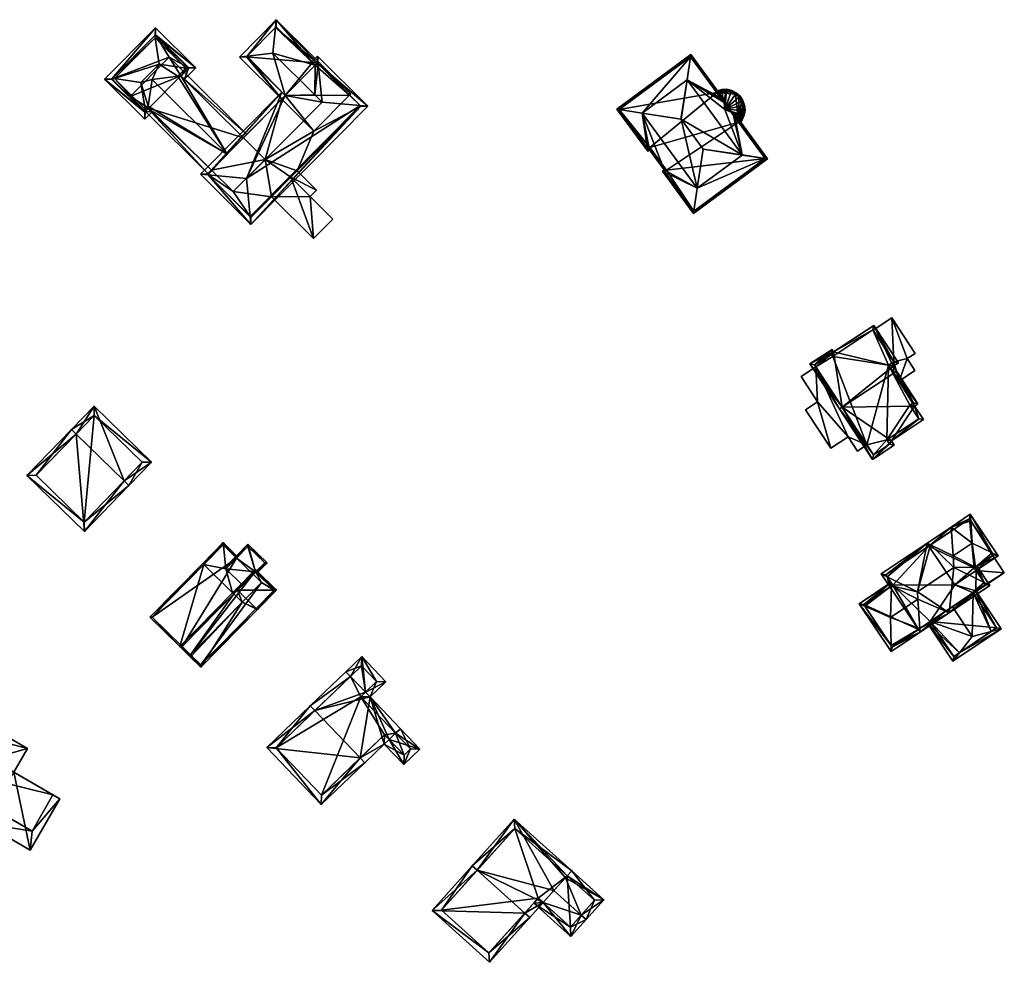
# Model space of a CAD drawing. Header units: inches. Extents: x 2685601 to 2690022, y 1235992 to 1239010.
# Tile 380 of 390: x 2688915 to 2689065, y 1238844 to 1238987. Entities that reach past the tile are written whole.
import ezdxf

# ---------------------------------------------------------------- set-up
doc = ezdxf.new("R2010")
doc.units = ezdxf.units.IN
doc.header["$MEASUREMENT"] = 0
doc.layers.add('Gebaeude Einzelhaus', color=10, linetype='Continuous')
doc.layers.add('Offenes Gebaeude', color=10, linetype='Continuous')

msp = doc.modelspace()

# ---------------------------------------------------------------- meshes
at = {"layer": 'Gebaeude Einzelhaus'}
mesh = msp.add_polyface(dxfattribs=at)
corners = [(2688965.673, 1238975.793, 584.809), (2688960.603, 1238980.43, 584.996), (2688965.319, 1238975.754, 584.996), (2688954.368, 1238986.999, 584.809), (2688954.25, 1238985.813, 585.436), (2688960.253, 1238980.11, 585.317), (2688960.269, 1238980.094, 585.317), (2688953.861, 1238981.924, 587.495), (2688960.203, 1238975.638, 587.495), (2688965.478, 1238975.597, 584.809), (2688948.77, 1238981.351, 584.809), (2688949.959, 1238981.485, 585.436), (2688955.708, 1238975.532, 585.314), (2688955.198, 1238974.98, 584.809), (2688955.726, 1238975.513, 585.314), (2688959.841, 1238980.525, 585.314), (2688954.373, 1238985.938, 585.318), (2688949.831, 1238981.356, 585.314), (2688968.26, 1238973.896, 584.809), (2688960.598, 1238981.491, 584.809), (2688960.721, 1238980.313, 585.451), (2688967.087, 1238974.002, 585.451), (2688961.328, 1238974.525, 588.602), (2688950.534, 1238956.013, 584.809), (2688950.417, 1238957.185, 585.451), (2688949.844, 1238962.94, 588.602), (2688959.74, 1238980.625, 584.809), (2688955.194, 1238976.04, 584.809), (2688944.052, 1238963.495, 585.452), (2688942.871, 1238963.608, 584.809), (2688960.603, 1238980.43, 585.334), (2688960.269, 1238980.094, 585.333), (2688943.933, 1238963.613, 585.334), (2688955.726, 1238975.513, 585.333), (2688950.529, 1238957.074, 585.339), (2688967.199, 1238973.891, 585.339), (2688965.478, 1238975.597, 576.333), (2688960.603, 1238980.43, 576.333), (2688960.269, 1238980.094, 576.333), (2688959.841, 1238980.525, 576.333), (2688954.373, 1238985.938, 576.333), (2688949.831, 1238981.356, 576.333), (2688955.726, 1238975.513, 576.333), (2688955.198, 1238974.98, 576.333), (2688960.076, 1238970.145, 576.333), (2688946.941, 1238966.648, 584.493), (2688944.546, 1238964.232, 582.681), (2688943.933, 1238963.613, 576.333), (2688949.38, 1238969.109, 582.545), (2688949.38, 1238969.109, 576.333), (2688944.546, 1238964.232, 576.333), (2688950.529, 1238957.074, 576.333), (2688956.56, 1238963.158, 582.575), (2688957.508, 1238964.114, 581.69), (2688967.199, 1238973.891, 576.333), (2688953.62, 1238960.192, 582.575), (2688953.62, 1238960.192, 576.333), (2688956.56, 1238963.158, 581.69), (2688957.508, 1238964.114, 576.333), (2688952.675, 1238965.843, 576.333), (2688956.56, 1238963.158, 576.333), (2688947.841, 1238960.966, 576.333)]
mesh.append_faces([[corners[k] for k in face] for face in [(23, 35, 18), (18, 35, 21), (24, 34, 23), (23, 34, 35), (29, 28, 23), (23, 28, 24), (29, 32, 28), (32, 12, 33), (29, 27, 32), (32, 27, 12), (26, 30, 5), (5, 30, 31), (26, 19, 30), (30, 19, 20), (18, 20, 19), (18, 21, 20), (28, 24, 25), (29, 23, 28), (28, 23, 24), (26, 20, 19), (25, 27, 28), (28, 27, 29), (22, 12, 25), (25, 12, 27), (20, 8, 22), (22, 8, 12), (26, 5, 20), (20, 5, 8), (24, 21, 25), (25, 21, 22), (24, 23, 21), (21, 23, 18), (18, 20, 21), (21, 20, 22), (18, 19, 20), (17, 10, 11), (14, 13, 12), (12, 13, 17), (17, 13, 10), (3, 11, 10), (3, 4, 11), (9, 2, 0), (3, 16, 4), (3, 15, 16), (3, 1, 15), (15, 1, 5), (5, 1, 6), (3, 0, 1), (1, 0, 2), (11, 12, 7), (7, 12, 8), (10, 13, 11), (11, 13, 12), (12, 13, 14), (3, 11, 4), (4, 11, 7), (3, 10, 11), (9, 0, 2), (5, 7, 8), (5, 4, 7), (6, 1, 5), (5, 1, 4), (4, 1, 3), (3, 1, 0), (0, 1, 2)]], dxfattribs={"color": 13})
mesh.append_faces([[corners[k] for k in face] for face in [(61, 47, 50), (61, 51, 47), (61, 56, 51), (58, 44, 54), (54, 44, 36), (61, 59, 56), (56, 59, 60), (60, 59, 58), (58, 59, 44), (44, 59, 43), (43, 59, 49), (31, 6, 5), (30, 6, 31), (30, 1, 6), (20, 1, 30), (21, 2, 20), (20, 2, 1), (35, 9, 21), (21, 9, 2), (35, 54, 9), (9, 54, 36), (54, 53, 58), (53, 52, 57), (55, 51, 56), (52, 34, 55), (55, 34, 51), (54, 35, 53), (53, 35, 52), (52, 35, 34), (28, 51, 24), (24, 51, 34), (28, 47, 51), (28, 32, 47), (47, 46, 50), (48, 43, 49), (45, 13, 48), (48, 13, 43), (45, 33, 13), (13, 33, 14), (47, 32, 46), (46, 32, 45), (45, 32, 33), (12, 14, 33), (42, 44, 43), (42, 36, 44), (42, 38, 36), (36, 38, 37), (42, 39, 38), (42, 41, 39), (39, 41, 40), (14, 42, 13), (13, 42, 43), (12, 42, 14), (17, 41, 12), (12, 41, 42), (11, 41, 17), (4, 40, 11), (11, 40, 41), (4, 16, 40), (15, 40, 16), (15, 39, 40), (5, 38, 15), (15, 38, 39), (5, 6, 38), (1, 38, 6), (1, 37, 38), (9, 1, 2), (9, 37, 1), (9, 36, 37)]], dxfattribs={"color": 41})
mesh = msp.add_polyface(dxfattribs=at)
corners = [(2688934.946, 1238973.495, 582.585), (2688944.018, 1238963.699, 582.281), (2688944.546, 1238964.232, 582.681), (2688934.544, 1238973.09, 582.281), (2688946.941, 1238966.648, 584.493), (2688934.975, 1238973.915, 582.755), (2688935.549, 1238977.939, 584.493), (2688939.952, 1238978.454, 582.545), (2688940.435, 1238979.033, 582.123), (2688939.906, 1238978.5, 582.545), (2688949.908, 1238969.642, 582.123), (2688939.448, 1238978.429, 582.755), (2688949.38, 1238969.109, 582.545), (2688935.073, 1238973.623, 582.681), (2688934.511, 1238973.057, 582.585), (2688928.348, 1238978.004, 582.123), (2688934.463, 1238971.943, 582.123), (2688929.461, 1238978.062, 582.585), (2688929.871, 1238978.083, 582.755), (2688934.529, 1238973.465, 582.755), (2688936.069, 1238985.793, 582.123), (2688936.004, 1238984.269, 582.755), (2688936.022, 1238984.68, 582.585), (2688940.661, 1238979.653, 582.755), (2688941.071, 1238979.674, 582.585), (2688940.44, 1238977.972, 582.123), (2688942.184, 1238979.731, 582.123), (2688935.605, 1238973.095, 582.123), (2688935.073, 1238973.623, 582.585), (2688936.638, 1238980.288, 585.124), (2688933.858, 1238977.483, 585.124), (2688929.409, 1238978.009, 582.543), (2688934.458, 1238973.003, 582.543), (2688939.906, 1238978.5, 582.585), (2688941.123, 1238979.726, 582.544), (2688936.074, 1238984.733, 582.543), (2688935.073, 1238973.623, 576.333), (2688934.544, 1238973.09, 576.333), (2688944.546, 1238964.232, 576.333), (2688939.906, 1238978.5, 576.333), (2688949.38, 1238969.109, 576.333), (2688940.435, 1238979.033, 576.333), (2688952.675, 1238965.843, 576.333), (2688947.841, 1238960.966, 576.333), (2688932.238, 1238975.376, 576.333), (2688938.128, 1238981.319, 576.333), (2688941.123, 1238979.726, 576.333), (2688936.074, 1238984.733, 576.333), (2688929.409, 1238978.009, 576.333), (2688934.458, 1238973.003, 576.333)]
mesh.append_faces([[corners[k] for k in face] for face in [(26, 35, 20), (20, 35, 22), (24, 34, 26), (26, 34, 35), (24, 7, 33), (26, 25, 24), (24, 25, 7), (28, 27, 0), (0, 27, 14), (14, 27, 16), (15, 32, 16), (16, 32, 14), (17, 31, 15), (15, 31, 32), (20, 17, 15), (20, 22, 17), (21, 29, 23), (30, 18, 19), (6, 30, 5), (5, 30, 19), (23, 29, 11), (11, 29, 6), (6, 29, 30), (30, 29, 18), (18, 29, 21), (24, 22, 23), (23, 22, 21), (24, 26, 22), (22, 26, 20), (14, 0, 19), (19, 0, 5), (16, 27, 14), (14, 27, 0), (0, 27, 28), (24, 25, 26), (24, 7, 25), (24, 23, 7), (7, 23, 11), (20, 17, 22), (22, 17, 21), (21, 17, 18), (20, 15, 17), (17, 14, 18), (18, 14, 19), (17, 15, 14), (14, 15, 16), (7, 10, 12), (7, 8, 10), (7, 9, 8), (1, 0, 2), (2, 0, 13), (1, 3, 0), (4, 11, 6), (10, 7, 12), (12, 7, 4), (4, 7, 11), (10, 8, 7), (7, 8, 9), (0, 4, 5), (5, 4, 6), (0, 2, 4), (3, 1, 0), (0, 1, 2)]], dxfattribs={"color": 13})
mesh.append_faces([[corners[k] for k in face] for face in [(48, 44, 49), (49, 44, 37), (41, 45, 46), (46, 45, 47), (47, 45, 48), (48, 45, 44), (32, 3, 14), (14, 3, 0), (32, 49, 3), (3, 49, 37), (32, 31, 49), (49, 31, 48), (17, 48, 31), (22, 47, 17), (17, 47, 48), (22, 35, 47), (35, 46, 47), (35, 34, 46), (33, 8, 24), (24, 8, 34), (34, 8, 46), (46, 8, 41), (33, 9, 8), (7, 9, 33), (39, 45, 41), (39, 44, 45), (40, 36, 39), (39, 36, 44), (44, 36, 37), (40, 38, 36), (40, 42, 38), (38, 42, 43), (9, 39, 8), (8, 39, 41), (40, 7, 12), (40, 39, 7), (7, 39, 9), (28, 2, 13), (28, 38, 2), (28, 36, 38), (0, 28, 13), (0, 3, 28), (28, 3, 36), (36, 3, 37)]], dxfattribs={"color": 41})
mesh = msp.add_polyface(dxfattribs=at)
corners = [(2689015.709, 1238971.996, 593.004), (2689015.665, 1238971.964, 593.004), (2689015.703, 1238971.958, 593.016), (2689017.126, 1238981.368, 589.97), (2689005.944, 1238973.45, 589.857), (2689006.294, 1238973.396, 589.97), (2689017.18, 1238981.718, 589.857), (2689009.789, 1238972.862, 591.102), (2689016.598, 1238977.873, 591.102), (2689015.708, 1238971.95, 593.016), (2689019.039, 1238967.424, 593.016), (2689015.709, 1238971.955, 593.015), (2689016.6, 1238977.874, 591.101), (2689022.308, 1238973.41, 590.217), (2689024.955, 1238966.52, 591.101), (2689022.223, 1238974.443, 589.97), (2689022.207, 1238974.648, 589.921), (2689022.186, 1238974.916, 589.857), (2689023.707, 1238972.848, 589.857), (2689028.446, 1238965.986, 589.97), (2689023.507, 1238972.928, 589.908), (2689028.796, 1238965.933, 589.857), (2689013.129, 1238964.271, 590.014), (2689018.142, 1238961.504, 591.1), (2689009.786, 1238972.86, 591.1), (2689012.85, 1238964.065, 589.857), (2689017.613, 1238958.015, 589.97), (2689010.635, 1238967.074, 589.857), (2689010.915, 1238967.28, 590.014), (2689017.56, 1238957.664, 589.857), (2689024.959, 1238966.515, 591.098), (2689018.145, 1238961.5, 591.098), (2689018.145, 1238961.5, 591.594), (2689024.959, 1238966.515, 591.594), (2689018.142, 1238961.504, 591.594), (2689024.955, 1238966.52, 591.594), (2689016.6, 1238977.874, 591.595), (2689016.598, 1238977.873, 591.595), (2689009.789, 1238972.862, 591.595), (2689009.786, 1238972.86, 591.595), (2689023.267, 1238973.023, 589.97), (2689010.689, 1238967.424, 589.97), (2689010.969, 1238967.63, 590.128), (2689013.478, 1238964.219, 590.127), (2689013.199, 1238964.013, 589.97), (2689006.294, 1238973.396, 578.374), (2689017.126, 1238981.368, 578.374), (2689010.689, 1238967.424, 578.374), (2689010.969, 1238967.63, 578.374), (2689013.478, 1238964.219, 578.374), (2689013.199, 1238964.013, 578.374), (2689017.614, 1238958.014, 578.374), (2689028.446, 1238965.986, 578.374), (2689024.379, 1238971.512, 589.548), (2689023.517, 1238972.683, 589.883), (2689024.379, 1238971.512, 578.374), (2689022.134, 1238974.563, 589.941), (2689021.389, 1238975.575, 589.66), (2689021.109, 1238975.956, 589.548), (2689021.109, 1238975.956, 578.374)]
mesh.append_faces([[corners[k] for k in face] for face in [(29, 19, 21), (29, 26, 19), (26, 29, 25), (5, 27, 4), (22, 44, 25), (25, 44, 26), (28, 43, 22), (22, 43, 44), (28, 42, 43), (5, 41, 27), (27, 41, 28), (28, 41, 42), (3, 16, 15), (6, 17, 3), (3, 17, 16), (21, 19, 18), (18, 19, 20), (20, 19, 40), (5, 4, 3), (3, 4, 6), (39, 34, 9), (9, 34, 10), (38, 39, 9), (37, 0, 11), (9, 1, 38), (38, 1, 37), (37, 1, 0), (36, 37, 11), (11, 35, 36), (9, 10, 11), (11, 10, 35), (33, 35, 10), (34, 32, 10), (32, 33, 10), (26, 31, 23), (29, 19, 26), (26, 19, 31), (31, 19, 30), (30, 19, 14), (29, 21, 19), (26, 25, 29), (27, 5, 4), (22, 24, 28), (28, 24, 27), (27, 24, 5), (5, 24, 7), (26, 23, 25), (25, 23, 22), (22, 23, 24), (9, 2, 1), (3, 17, 6), (18, 19, 21), (13, 14, 20), (20, 14, 18), (18, 14, 19), (3, 12, 17), (17, 12, 16), (16, 12, 15), (15, 12, 13), (13, 12, 14), (3, 8, 12), (9, 11, 2), (2, 11, 0), (9, 10, 11), (3, 7, 8), (3, 5, 7), (6, 4, 3), (3, 4, 5), (0, 1, 2)]], dxfattribs={"color": 13})
mesh.append_faces([[corners[k] for k in face] for face in [(49, 51, 50), (49, 52, 51), (49, 55, 52), (59, 45, 46), (49, 48, 55), (55, 48, 59), (59, 48, 45), (45, 48, 47), (3, 58, 46), (46, 58, 59), (3, 57, 58), (3, 56, 57), (3, 15, 56), (53, 52, 55), (40, 19, 54), (54, 19, 53), (53, 19, 52), (19, 51, 52), (19, 26, 51), (26, 50, 51), (26, 44, 50), (44, 49, 50), (44, 43, 49), (43, 48, 49), (43, 42, 48), (42, 41, 48), (48, 41, 47), (41, 5, 47), (47, 5, 45), (5, 3, 45), (45, 3, 46), (23, 32, 34), (23, 31, 32), (34, 39, 23), (23, 39, 24), (7, 39, 38), (7, 24, 39), (38, 37, 7), (7, 37, 8), (12, 8, 36), (36, 8, 37), (14, 12, 35), (35, 12, 36), (35, 33, 14), (14, 33, 30), (31, 30, 32), (32, 30, 33)]], dxfattribs={"color": 41})
mesh = msp.add_polyface(dxfattribs=at)
corners = [(2689024.729, 1238971.955, 589.548), (2689023.517, 1238972.683, 589.883), (2689024.379, 1238971.512, 589.548), (2689024.945, 1238971.825, 589.488), (2689024.534, 1238971.302, 589.488), (2689025.256, 1238972.53, 589.488), (2689025.015, 1238972.603, 589.548), (2689023.267, 1238973.023, 589.97), (2689022.308, 1238973.41, 590.217), (2689025.131, 1238973.301, 589.548), (2689025.383, 1238973.291, 589.488), (2689025.316, 1238974.06, 589.488), (2689025.07, 1238974.007, 589.548), (2689025.06, 1238974.788, 589.488), (2689024.835, 1238974.675, 589.548), (2689024.63, 1238975.429, 589.488), (2689024.44, 1238975.264, 589.548), (2689024.055, 1238975.944, 589.488), (2689023.911, 1238975.736, 589.548), (2689023.37, 1238976.299, 589.488), (2689023.283, 1238976.063, 589.548), (2689022.619, 1238976.473, 589.488), (2689022.594, 1238976.221, 589.548), (2689021.885, 1238976.205, 589.548), (2689021.848, 1238976.454, 589.488), (2689022.134, 1238974.563, 589.941), (2689022.223, 1238974.443, 589.97), (2689021.105, 1238976.244, 589.488), (2689021.204, 1238976.011, 589.548), (2689021.389, 1238975.575, 589.66), (2689020.959, 1238976.159, 589.488), (2689021.109, 1238975.956, 589.548), (2689025.07, 1238974.008, 589.548), (2689024.379, 1238971.512, 578.374), (2689024.729, 1238971.955, 578.374), (2689025.015, 1238972.603, 578.374), (2689025.131, 1238973.301, 578.374), (2689025.07, 1238974.008, 578.374), (2689024.835, 1238974.675, 578.374), (2689024.44, 1238975.264, 578.374), (2689023.911, 1238975.736, 578.374), (2689023.283, 1238976.063, 578.374), (2689022.594, 1238976.221, 578.374), (2689021.885, 1238976.205, 578.374), (2689021.204, 1238976.011, 578.374), (2689021.109, 1238975.956, 578.374)]
mesh.append_faces([[corners[k] for k in face] for face in [(27, 28, 30), (30, 28, 31), (24, 23, 27), (27, 23, 28), (21, 23, 24), (21, 22, 23), (19, 22, 21), (19, 20, 22), (20, 19, 18), (18, 19, 17), (18, 17, 16), (16, 17, 15), (13, 14, 15), (15, 14, 16), (11, 14, 13), (11, 32, 14), (32, 11, 9), (9, 11, 10), (9, 10, 6), (6, 10, 5), (6, 5, 0), (0, 5, 3), (0, 3, 2), (2, 3, 4), (28, 31, 29), (28, 30, 31), (28, 27, 30), (23, 29, 25), (23, 28, 29), (24, 27, 23), (23, 27, 28), (22, 26, 8), (22, 25, 26), (22, 23, 25), (22, 21, 23), (23, 21, 24), (19, 22, 20), (20, 22, 8), (19, 21, 22), (18, 20, 8), (17, 19, 18), (18, 19, 20), (16, 18, 8), (15, 17, 16), (16, 17, 18), (14, 16, 8), (14, 15, 16), (14, 13, 15), (11, 14, 12), (12, 14, 8), (11, 13, 14), (9, 12, 8), (10, 11, 9), (9, 11, 12), (9, 6, 10), (10, 6, 5), (9, 8, 6), (0, 6, 1), (1, 6, 7), (7, 6, 8), (3, 5, 0), (0, 5, 6), (0, 2, 3), (3, 2, 4), (0, 1, 2)]], dxfattribs={"color": 13})
mesh.append_faces([[corners[k] for k in face] for face in [(33, 35, 34), (33, 36, 35), (33, 37, 36), (33, 38, 37), (33, 39, 38), (45, 40, 33), (33, 40, 39), (45, 41, 40), (45, 42, 41), (44, 43, 45), (45, 43, 42), (44, 45, 28), (28, 45, 31), (28, 23, 44), (44, 23, 43), (23, 22, 43), (43, 22, 42), (22, 20, 42), (42, 20, 41), (20, 18, 41), (41, 18, 40), (18, 16, 40), (40, 16, 39), (16, 14, 39), (39, 14, 38), (14, 37, 38), (14, 32, 37), (32, 36, 37), (32, 9, 36), (9, 6, 36), (36, 6, 35), (6, 0, 35), (35, 0, 34), (34, 0, 33), (33, 0, 2)]], dxfattribs={"color": 41})
mesh = msp.add_polyface(dxfattribs=at)
corners = [(2688956.56, 1238963.158, 582.575), (2688960.008, 1238953.86, 582.575), (2688962.948, 1238956.826, 582.575), (2688953.62, 1238960.192, 582.575), (2688960.44, 1238961.206, 581.69), (2688956.56, 1238963.158, 581.69), (2688959.493, 1238960.25, 581.69), (2688957.508, 1238964.114, 581.69), (2688962.948, 1238956.826, 576.333), (2688959.493, 1238960.25, 576.333), (2688960.008, 1238953.86, 576.333), (2688953.62, 1238960.192, 576.333), (2688956.56, 1238963.158, 576.333), (2688960.44, 1238961.206, 576.333), (2688957.508, 1238964.114, 576.333)]
mesh.append_faces([[corners[k] for k in face] for face in [(7, 5, 4), (4, 5, 6), (3, 1, 0), (0, 1, 2)]], dxfattribs={"color": 13})
mesh.append_faces([[corners[k] for k in face] for face in [(9, 12, 13), (13, 12, 14), (7, 4, 14), (14, 4, 13), (13, 4, 9), (9, 4, 6), (10, 9, 8), (10, 11, 9), (9, 11, 12), (2, 1, 8), (8, 1, 10), (11, 10, 3), (3, 10, 1), (6, 8, 9), (6, 2, 8), (5, 0, 6), (6, 0, 2)]], dxfattribs={"color": 41})
mesh = msp.add_polyface(dxfattribs=at)
corners = [(2689038.799, 1238936.713, 586.124), (2689038.555, 1238937.083, 585.925), (2689035.203, 1238934.881, 585.925), (2689047.544, 1238923.264, 585.952), (2689044.684, 1238920.44, 585.61), (2689047.978, 1238922.603, 585.61), (2689040.087, 1238928.353, 589.56), (2689039.67, 1238928.079, 589.56), (2689051.056, 1238928.503, 587.012), (2689052.401, 1238926.454, 585.952), (2689047.92, 1238933.495, 589.56), (2689051.574, 1238928.843, 587.012), (2689048.339, 1238933.77, 589.56), (2689044.899, 1238940.718, 586.124), (2689047.826, 1238934.549, 589.144), (2689048.611, 1238935.064, 589.144), (2689035.895, 1238934.738, 586.148), (2689038.416, 1238936.389, 586.151), (2689044.828, 1238921.133, 585.826), (2689047.285, 1238922.746, 585.826), (2689046.851, 1238923.408, 586.168), (2689051.709, 1238926.598, 586.168), (2689050.364, 1238928.646, 587.228), (2689050.881, 1238928.986, 587.228), (2689047.919, 1238935.208, 588.921), (2689047.134, 1238934.693, 588.921), (2689044.755, 1238940.025, 586.347), (2689038.656, 1238936.02, 586.348), (2689038.656, 1238936.02, 576.674), (2689044.755, 1238940.025, 576.674), (2689038.416, 1238936.389, 576.674), (2689035.895, 1238934.738, 576.674), (2689043.843, 1238922.633, 585.294), (2689044.828, 1238921.133, 576.674), (2689036.095, 1238934.434, 585.294), (2689036.095, 1238934.434, 576.674), (2689043.843, 1238922.633, 576.674), (2689047.285, 1238922.746, 576.674), (2689046.851, 1238923.408, 576.674), (2689051.709, 1238926.598, 576.674), (2689050.364, 1238928.646, 576.674), (2689050.881, 1238928.986, 576.674), (2689048.704, 1238932.302, 584.385), (2689048.704, 1238932.302, 584.285), (2689047.134, 1238934.693, 576.674), (2689047.134, 1238934.693, 584.285), (2689047.134, 1238934.693, 584.385), (2689047.919, 1238935.208, 584.385), (2689047.919, 1238935.208, 576.674), (2689047.919, 1238935.208, 584.285), (2689044.779, 1238939.988, 584.285), (2689044.779, 1238939.988, 584.385)]
mesh.append_faces([[corners[k] for k in face] for face in [(0, 27, 17), (13, 26, 0), (0, 26, 27), (13, 24, 26), (24, 14, 25), (25, 14, 10), (10, 14, 12), (13, 15, 24), (24, 15, 14), (8, 23, 11), (11, 23, 12), (12, 23, 10), (8, 22, 23), (3, 21, 9), (9, 21, 8), (8, 21, 22), (3, 20, 21), (4, 19, 5), (5, 19, 3), (3, 19, 20), (7, 18, 4), (4, 18, 19), (7, 6, 18), (16, 1, 17), (17, 1, 0), (7, 16, 6), (7, 2, 16), (16, 2, 1), (6, 2, 7), (6, 0, 2), (12, 14, 10), (10, 14, 6), (6, 14, 0), (0, 14, 13), (13, 14, 15), (10, 11, 12), (6, 8, 10), (10, 8, 11), (6, 3, 8), (8, 3, 9), (7, 4, 6), (6, 4, 3), (3, 4, 5), (0, 1, 2)]], dxfattribs={"color": 13})
mesh.append_faces([[corners[k] for k in face] for face in [(38, 40, 39), (38, 44, 40), (40, 44, 41), (44, 29, 48), (44, 28, 29), (28, 35, 30), (30, 35, 31), (38, 36, 44), (44, 36, 28), (28, 36, 35), (38, 33, 36), (38, 37, 33), (48, 50, 49), (50, 26, 51), (51, 26, 47), (47, 26, 24), (48, 29, 50), (50, 29, 26), (44, 48, 45), (45, 48, 49), (46, 47, 25), (25, 47, 24), (25, 42, 46), (43, 44, 45), (43, 41, 44), (42, 23, 43), (43, 23, 41), (25, 10, 42), (42, 10, 23), (23, 22, 41), (41, 22, 40), (22, 21, 40), (40, 21, 39), (21, 20, 39), (39, 20, 38), (20, 19, 38), (38, 19, 37), (19, 18, 37), (37, 18, 33), (33, 32, 36), (34, 31, 35), (34, 16, 31), (32, 6, 34), (34, 6, 16), (33, 18, 32), (32, 18, 6), (16, 30, 31), (16, 17, 30), (17, 28, 30), (17, 27, 28), (27, 26, 28), (28, 26, 29)]], dxfattribs={"color": 41})
mesh = msp.add_polyface(dxfattribs=at)
corners = [(2689038.364, 1238922.114, 585.294), (2689036.368, 1238929.138, 585.294), (2689034.539, 1238927.938, 585.294), (2689040.981, 1238923.831, 585.294), (2689036.095, 1238934.434, 585.294), (2689033.855, 1238932.964, 585.294), (2689043.843, 1238922.633, 585.294), (2689042.393, 1238921.681, 585.294), (2689036.368, 1238929.138, 576.674), (2689033.855, 1238932.964, 576.674), (2689034.539, 1238927.938, 576.674), (2689038.364, 1238922.114, 576.674), (2689040.981, 1238923.831, 576.674), (2689042.393, 1238921.681, 576.674), (2689043.843, 1238922.633, 576.674), (2689036.095, 1238934.434, 576.674)]
mesh.append_faces([[corners[k] for k in face] for face in [(4, 3, 6), (6, 3, 7), (5, 1, 4), (4, 1, 3), (3, 1, 0), (0, 1, 2)]], dxfattribs={"color": 13})
mesh.append_faces([[corners[k] for k in face] for face in [(12, 14, 13), (12, 15, 14), (12, 8, 15), (15, 8, 9), (12, 11, 8), (8, 11, 10), (9, 4, 15), (9, 5, 4), (13, 14, 7), (7, 14, 6), (7, 3, 13), (13, 3, 12), (3, 0, 12), (12, 0, 11), (0, 2, 11), (11, 2, 10), (2, 1, 10), (10, 1, 8), (1, 5, 8), (8, 5, 9)]], dxfattribs={"color": 41})
mesh = msp.add_polyface(dxfattribs=at)
corners = [(2688931.336, 1238917.18, 574.734), (2688935.488, 1238920.021, 571.1), (2688926.768, 1238928.49, 571.1), (2688932.053, 1238916.484, 574.734), (2688924.049, 1238924.255, 574.734), (2688923.333, 1238924.951, 574.734), (2688916.588, 1238918.006, 569.836), (2688925.309, 1238909.539, 569.836), (2688926.789, 1238927.076, 571.837), (2688918.001, 1238918.028, 570.342), (2688925.288, 1238910.953, 570.342), (2688934.074, 1238920, 571.837), (2688934.074, 1238920, 561.766), (2688926.789, 1238927.076, 561.766), (2688918.001, 1238918.028, 561.766), (2688925.288, 1238910.953, 561.766)]
mesh.append_faces([[corners[k] for k in face] for face in [(11, 8, 1), (10, 0, 3), (3, 0, 11), (3, 11, 1), (7, 10, 3), (9, 10, 6), (6, 10, 7), (4, 9, 5), (8, 4, 5), (5, 9, 6), (1, 8, 2), (2, 8, 5), (4, 7, 0), (0, 7, 3), (5, 6, 4), (4, 6, 7), (0, 2, 4), (4, 2, 5), (3, 1, 0), (0, 1, 2)]], dxfattribs={"color": 13})
mesh.append_faces([[corners[k] for k in face] for face in [(13, 15, 14), (12, 15, 13), (10, 15, 12), (10, 12, 0), (0, 12, 11), (14, 15, 10), (9, 14, 10), (13, 14, 9), (4, 13, 9), (8, 13, 4), (12, 13, 8), (11, 12, 8)]], dxfattribs={"color": 41})
mesh = msp.add_polyface(dxfattribs=at)
corners = [(2689059.563, 1238911.133, 587.959), (2689059.503, 1238912.123, 587.525), (2689056.58, 1238910.165, 587.525), (2689053.465, 1238907.478, 587.778), (2689052.944, 1238907.731, 587.525), (2689056.886, 1238905.82, 589.44), (2689059.769, 1238907.75, 589.44), (2689062.818, 1238906.271, 587.958), (2689063.71, 1238905.838, 587.525), (2689053.222, 1238907.316, 587.525), (2689060.271, 1238904.137, 587.778), (2689060.371, 1238903.603, 587.525), (2689060.093, 1238904.018, 587.778), (2689059.365, 1238911.429, 587.778), (2689056.62, 1238909.591, 587.778), (2689053.465, 1238907.479, 587.778), (2689063.016, 1238905.975, 587.778), (2689051.875, 1238894.85, 587.778), (2689051.915, 1238894.276, 587.525), (2689056.306, 1238897.215, 587.525), (2689061.58, 1238901.797, 587.968), (2689062.481, 1238901.349, 587.525), (2689057.009, 1238904.07, 590.212), (2689051.486, 1238900.371, 590.212), (2689051.562, 1238899.291, 589.737), (2689046.917, 1238902.642, 587.968), (2689047.338, 1238901.113, 587.525), (2689047.576, 1238901.272, 587.779), (2689046.014, 1238903.091, 587.525), (2689051.637, 1238894.691, 587.525), (2689056.858, 1238909.75, 587.525), (2689060.508, 1238904.296, 587.525), (2689055.762, 1238897.453, 587.778), (2689061.788, 1238901.486, 587.778), (2689060.093, 1238904.018, 587.968), (2689046.708, 1238902.954, 587.778), (2689047.754, 1238901.391, 587.968), (2689042.663, 1238898.585, 587.525), (2689047.518, 1238891.331, 587.525), (2689047.498, 1238892.26, 587.922), (2689043.513, 1238898.213, 587.922), (2689047.406, 1238896.509, 589.737), (2689047.476, 1238901.807, 587.525), (2689047.754, 1238901.391, 587.779), (2689056.028, 1238897.631, 587.525), (2689043.356, 1238898.448, 587.778), (2689047.655, 1238892.025, 587.779), (2689060.371, 1238903.603, 585.809), (2689060.093, 1238904.018, 585.809), (2689062.897, 1238905.896, 585.809), (2689063.016, 1238905.975, 574.339), (2689062.897, 1238905.896, 574.339), (2689059.365, 1238911.429, 574.339), (2689053.222, 1238907.316, 574.339), (2689057.151, 1238901.448, 574.339), (2689060.093, 1238904.018, 574.339), (2689060.371, 1238903.603, 574.339), (2689046.708, 1238902.954, 574.339), (2689047.754, 1238901.391, 574.339), (2689047.338, 1238901.113, 574.339), (2689053.441, 1238895.899, 584.944), (2689051.637, 1238894.691, 574.339), (2689053.441, 1238895.899, 574.339), (2689056.784, 1238898.137, 587.052), (2689060.35, 1238900.524, 585.809), (2689059.918, 1238900.234, 584.96), (2689060.35, 1238900.524, 574.339), (2689059.918, 1238900.234, 574.339), (2689061.788, 1238901.486, 585.809), (2689061.788, 1238901.486, 574.339), (2689043.356, 1238898.448, 574.339), (2689047.655, 1238892.025, 574.339)]
mesh.append_faces([[corners[k] for k in face] for face in [(19, 32, 44), (39, 46, 38), (38, 46, 18), (18, 46, 17), (37, 45, 40), (37, 42, 45), (45, 42, 27), (27, 42, 43), (37, 39, 38), (37, 40, 39), (19, 44, 32), (39, 17, 41), (41, 17, 24), (39, 18, 17), (39, 38, 18), (27, 41, 24), (27, 40, 41), (43, 42, 27), (27, 42, 40), (40, 42, 37), (37, 39, 40), (40, 39, 41), (37, 38, 39), (27, 25, 36), (27, 26, 25), (25, 26, 28), (3, 35, 4), (4, 35, 28), (28, 35, 25), (30, 14, 2), (31, 20, 10), (10, 20, 34), (31, 21, 20), (29, 17, 18), (19, 33, 21), (21, 33, 20), (19, 32, 33), (19, 18, 32), (32, 18, 17), (3, 22, 5), (3, 23, 22), (3, 4, 23), (23, 4, 25), (25, 4, 28), (20, 10, 22), (22, 10, 5), (21, 31, 20), (20, 31, 10), (30, 2, 14), (29, 18, 17), (25, 27, 23), (23, 27, 24), (28, 26, 25), (25, 26, 27), (17, 19, 24), (24, 19, 23), (23, 19, 22), (22, 19, 20), (20, 19, 21), (17, 18, 19), (8, 16, 7), (8, 11, 16), (16, 11, 10), (10, 11, 12), (4, 15, 9), (8, 7, 1), (1, 7, 0), (2, 15, 4), (2, 14, 15), (1, 13, 2), (2, 13, 14), (1, 0, 13), (10, 6, 5), (10, 7, 6), (10, 8, 7), (12, 11, 10), (10, 11, 8), (3, 4, 9), (7, 0, 6), (8, 1, 7), (7, 1, 0), (0, 2, 6), (6, 2, 5), (5, 2, 3), (3, 2, 4), (0, 1, 2)]], dxfattribs={"color": 13})
mesh.append_faces([[corners[k] for k in face] for face in [(59, 61, 70), (70, 61, 71), (46, 29, 17), (46, 71, 29), (29, 71, 61), (39, 71, 46), (39, 40, 71), (71, 40, 70), (70, 40, 45), (27, 26, 45), (45, 26, 70), (70, 26, 59), (66, 56, 69), (62, 54, 67), (67, 54, 66), (66, 54, 56), (61, 58, 62), (62, 58, 54), (54, 58, 53), (53, 58, 57), (61, 59, 58), (34, 12, 10), (11, 68, 47), (11, 20, 68), (68, 20, 33), (11, 34, 20), (11, 12, 34), (33, 64, 68), (64, 65, 66), (66, 65, 67), (32, 63, 33), (33, 63, 64), (64, 63, 65), (17, 60, 32), (32, 60, 63), (60, 61, 62), (17, 29, 60), (60, 29, 61), (43, 27, 36), (43, 26, 27), (43, 58, 26), (26, 58, 59), (35, 43, 25), (25, 43, 36), (35, 58, 43), (35, 57, 58), (9, 35, 3), (9, 57, 35), (9, 53, 57), (51, 52, 50), (51, 55, 52), (52, 55, 53), (53, 55, 54), (54, 55, 56), (14, 9, 15), (14, 53, 9), (13, 52, 14), (14, 52, 53), (7, 13, 0), (7, 16, 13), (13, 16, 52), (52, 16, 50), (50, 49, 51), (49, 10, 48), (48, 10, 12), (50, 16, 49), (49, 16, 10), (11, 48, 12), (11, 47, 48)]], dxfattribs={"color": 41})
mesh = msp.add_polyface(dxfattribs=at)
corners = [(2688948.342, 1238905.5, 571.461), (2688948.516, 1238905.678, 571.287), (2688946.311, 1238907.841, 571.287), (2688943.394, 1238904.509, 574.368), (2688943.216, 1238904.684, 574.368), (2688946.738, 1238903.866, 573.056), (2688947.744, 1238900.245, 574.368), (2688949.24, 1238901.413, 573.056), (2688947.923, 1238900.07, 574.368), (2688941.364, 1238890.853, 569.036), (2688941.368, 1238890.499, 568.917), (2688941.543, 1238890.677, 569.036), (2688939.745, 1238892.089, 568.917), (2688949.188, 1238898.829, 574.368), (2688935.219, 1238896.529, 568.917), (2688935.573, 1238896.533, 569.037), (2688940.099, 1238892.093, 569.037), (2688946.315, 1238907.488, 571.461), (2688946.315, 1238907.488, 562.363), (2688948.342, 1238905.5, 562.363), (2688935.573, 1238896.533, 562.363), (2688940.099, 1238892.093, 562.363), (2688941.364, 1238890.853, 562.363), (2688950.843, 1238903.047, 562.363), (2688952.108, 1238901.806, 562.363)]
mesh.append_faces([[corners[k] for k in face] for face in [(17, 1, 0), (17, 2, 1), (17, 4, 2), (17, 3, 4), (12, 9, 10), (10, 9, 11), (12, 16, 9), (12, 15, 16), (15, 4, 3), (12, 14, 15), (15, 14, 4), (12, 3, 14), (14, 3, 4), (12, 6, 3), (12, 8, 6), (12, 9, 8), (8, 9, 13), (12, 10, 9), (9, 10, 11), (5, 6, 7), (7, 6, 8), (5, 3, 6), (0, 2, 5), (5, 2, 3), (3, 2, 4), (0, 1, 2)]], dxfattribs={"color": 13})
mesh.append_faces([[corners[k] for k in face] for face in [(19, 20, 18), (23, 21, 19), (19, 21, 20), (24, 22, 23), (23, 22, 21), (15, 21, 16), (16, 21, 9), (9, 21, 22), (15, 20, 21), (3, 18, 15), (15, 18, 20), (3, 17, 18), (18, 0, 19), (18, 17, 0)]], dxfattribs={"color": 41})
mesh = msp.add_polyface(dxfattribs=at)
corners = [(2688951.21, 1238903.421, 571.615), (2688952.963, 1238904.758, 570.497), (2688950.058, 1238907.606, 570.497), (2688951.256, 1238903.375, 571.615), (2688951.435, 1238903.2, 571.615), (2688946.738, 1238903.866, 573.056), (2688946.56, 1238904.041, 573.056), (2688949.24, 1238901.413, 573.056), (2688950.061, 1238907.253, 570.625), (2688952.609, 1238904.754, 570.625), (2688950.061, 1238907.253, 562.363), (2688952.609, 1238904.754, 562.363), (2688948.342, 1238905.5, 562.363), (2688948.342, 1238905.5, 571.461), (2688951.256, 1238903.375, 562.363), (2688951.21, 1238903.421, 562.363), (2688950.843, 1238903.047, 562.363)]
mesh.append_faces([[corners[k] for k in face] for face in [(9, 4, 3), (9, 1, 4), (9, 2, 1), (9, 8, 2), (2, 8, 6), (6, 8, 5), (0, 5, 7), (0, 2, 5), (5, 2, 6), (4, 1, 3), (3, 1, 0), (0, 1, 2)]], dxfattribs={"color": 13})
mesh.append_faces([[corners[k] for k in face] for face in [(12, 15, 16), (15, 11, 14), (12, 10, 15), (15, 10, 11), (11, 9, 14), (14, 9, 3), (5, 8, 13), (13, 8, 12), (12, 8, 10), (8, 9, 10), (10, 9, 11)]], dxfattribs={"color": 41})
mesh = msp.add_polyface(dxfattribs=at)
corners = [(2689060.411, 1238900.433, 585.809), (2689061.788, 1238901.486, 585.809), (2689060.35, 1238900.524, 585.809), (2689064.653, 1238903.273, 585.809), (2689060.371, 1238903.603, 585.809), (2689062.897, 1238905.896, 585.809), (2689060.093, 1238904.018, 585.809), (2689062.897, 1238905.896, 574.339), (2689064.653, 1238903.273, 574.339), (2689060.35, 1238900.524, 574.339), (2689060.411, 1238900.433, 574.339), (2689060.371, 1238903.603, 574.339), (2689060.093, 1238904.018, 574.339), (2689061.788, 1238901.486, 574.339)]
mesh.append_faces([[corners[k] for k in face] for face in [(4, 5, 6), (4, 3, 5), (4, 1, 3), (3, 1, 0), (0, 1, 2)]], dxfattribs={"color": 13})
mesh.append_faces([[corners[k] for k in face] for face in [(13, 10, 9), (11, 8, 13), (13, 8, 10), (12, 7, 11), (11, 7, 8), (3, 0, 8), (8, 0, 10), (10, 0, 9), (9, 0, 2), (8, 7, 3), (3, 7, 5)]], dxfattribs={"color": 41})
mesh = msp.add_polyface(dxfattribs=at)
corners = [(2688948.503, 1238900.661, 574.763), (2688954.4, 1238900.643, 571.604), (2688951.206, 1238903.775, 571.604), (2688951.339, 1238897.879, 574.763), (2688951.518, 1238897.704, 574.763), (2688948.324, 1238900.836, 574.763), (2688941.543, 1238890.677, 569.036), (2688949.188, 1238898.829, 574.368), (2688941.364, 1238890.853, 569.036), (2688942.94, 1238888.958, 568.917), (2688947.923, 1238900.07, 574.368), (2688941.368, 1238890.499, 568.917), (2688947.744, 1238900.245, 574.368), (2688954.046, 1238900.639, 571.796), (2688951.21, 1238903.421, 571.796), (2688942.936, 1238889.311, 569.036), (2688951.256, 1238903.375, 571.615), (2688954.046, 1238900.639, 562.363), (2688951.256, 1238903.375, 562.363), (2688951.21, 1238903.421, 571.615), (2688949.24, 1238901.413, 573.056), (2688942.936, 1238889.311, 562.363), (2688941.364, 1238890.853, 562.363), (2688950.843, 1238903.047, 562.363), (2688951.21, 1238903.421, 562.363), (2688952.108, 1238901.806, 562.363)]
mesh.append_faces([[corners[k] for k in face] for face in [(11, 15, 9), (9, 15, 4), (4, 15, 3), (11, 6, 15), (12, 5, 10), (10, 5, 0), (1, 14, 2), (2, 14, 5), (5, 14, 0), (4, 13, 1), (1, 13, 14), (4, 3, 13), (10, 5, 12), (10, 0, 5), (9, 6, 11), (10, 7, 0), (0, 7, 3), (3, 7, 4), (4, 7, 9), (9, 7, 6), (6, 7, 8), (0, 2, 5), (4, 1, 3), (3, 1, 0), (0, 1, 2)]], dxfattribs={"color": 13})
mesh.append_faces([[corners[k] for k in face] for face in [(25, 21, 22), (25, 17, 21), (25, 18, 17), (25, 23, 18), (18, 23, 24), (17, 15, 21), (13, 3, 17), (17, 3, 15), (21, 6, 22), (22, 6, 8), (21, 15, 6), (0, 20, 10), (0, 14, 20), (20, 14, 19), (14, 16, 19), (16, 17, 18), (14, 13, 16), (16, 13, 17)]], dxfattribs={"color": 41})
mesh = msp.add_polyface(dxfattribs=at)
corners = [(2689057.858, 1238891.168, 585.488), (2689053.025, 1238895.621, 584.682), (2689056.858, 1238889.896, 584.682), (2689053.441, 1238895.899, 584.944), (2689059.798, 1238893.635, 587.052), (2689056.784, 1238898.137, 587.052), (2689062.68, 1238894.397, 585.488), (2689060.333, 1238900.512, 584.682), (2689059.918, 1238900.234, 584.96), (2689064.165, 1238894.789, 584.682), (2689056.995, 1238890.59, 584.944), (2689063.471, 1238894.926, 584.96), (2689059.918, 1238900.234, 574.339), (2689063.471, 1238894.926, 574.339), (2689053.441, 1238895.899, 574.339), (2689056.995, 1238890.59, 574.339)]
mesh.append_faces([[corners[k] for k in face] for face in [(2, 0, 9), (9, 0, 6), (9, 11, 7), (7, 11, 8), (9, 6, 11), (10, 1, 3), (10, 2, 1), (10, 0, 2), (0, 6, 4), (2, 9, 0), (0, 9, 6), (6, 8, 4), (4, 8, 5), (9, 7, 6), (6, 7, 8), (3, 4, 5), (3, 0, 4), (3, 1, 0), (0, 1, 2)]], dxfattribs={"color": 13})
mesh.append_faces([[corners[k] for k in face] for face in [(14, 13, 15), (14, 12, 13), (13, 0, 15), (15, 0, 10), (11, 6, 13), (13, 6, 0), (15, 10, 14), (14, 10, 3), (8, 11, 12), (12, 11, 13)]], dxfattribs={"color": 41})
mesh = msp.add_polyface(dxfattribs=at)
corners = [(2688967.085, 1238875.232, 574.131), (2688952.918, 1238876.823, 570.024), (2688961.18, 1238868.194, 570.024), (2688960.206, 1238882.417, 574.131), (2688959.515, 1238883.139, 574.131), (2688967.776, 1238874.51, 574.131), (2688965.591, 1238887.573, 569.234), (2688964.9, 1238888.295, 569.234), (2688968.565, 1238884.468, 569.234), (2688967.873, 1238885.19, 569.234), (2688970.726, 1238877.334, 571.45), (2688971.449, 1238878.026, 570.792), (2688972.441, 1238878.975, 569.891), (2688973.163, 1238879.666, 569.234), (2688954.331, 1238876.791, 570.473), (2688961.211, 1238869.608, 570.474), (2688970.758, 1238878.748, 570.792), (2688967.151, 1238884.498, 569.891), (2688973.694, 1238874.233, 571.45), (2688976.131, 1238876.565, 569.234), (2688973.725, 1238875.646, 570.793), (2688974.718, 1238876.596, 569.891), (2688970.971, 1238886.773, 570.656), (2688967.308, 1238890.6, 570.656), (2688967.276, 1238889.186, 570.229), (2688969.558, 1238886.804, 570.23), (2688954.331, 1238876.791, 560.952), (2688965.591, 1238887.573, 560.952), (2688961.211, 1238869.608, 560.952), (2688970.758, 1238878.748, 560.952), (2688971.449, 1238878.026, 560.952), (2688967.151, 1238884.498, 560.952), (2688972.441, 1238878.975, 560.952), (2688967.873, 1238885.19, 560.952), (2688973.725, 1238875.646, 560.952), (2688974.718, 1238876.596, 560.952), (2688969.558, 1238886.804, 560.952), (2688967.276, 1238889.186, 560.952)]
mesh.append_faces([[corners[k] for k in face] for face in [(8, 25, 22), (9, 25, 8), (7, 24, 6), (25, 24, 23), (22, 25, 23), (23, 24, 7), (9, 23, 6), (6, 23, 7), (9, 22, 23), (9, 8, 22), (18, 21, 19), (19, 21, 13), (13, 21, 12), (11, 20, 10), (10, 20, 18), (18, 20, 21), (11, 19, 12), (12, 19, 13), (10, 18, 11), (11, 18, 19), (12, 8, 13), (12, 17, 8), (8, 17, 9), (0, 10, 5), (0, 16, 10), (10, 16, 11), (3, 4, 6), (6, 4, 7), (2, 15, 5), (5, 15, 0), (4, 14, 1), (1, 14, 2), (2, 14, 15), (4, 3, 14), (8, 12, 13), (8, 11, 12), (8, 10, 11), (8, 0, 10), (10, 0, 5), (6, 3, 9), (9, 3, 8), (8, 3, 0), (6, 4, 3), (6, 7, 4), (0, 2, 5), (4, 1, 3), (3, 1, 0), (0, 1, 2)]], dxfattribs={"color": 13})
mesh.append_faces([[corners[k] for k in face] for face in [(33, 27, 37), (33, 37, 36), (6, 37, 27), (6, 24, 37), (24, 36, 37), (24, 25, 36), (25, 9, 36), (36, 9, 33), (30, 32, 34), (34, 32, 35), (21, 35, 12), (12, 35, 32), (21, 34, 35), (21, 20, 34), (11, 34, 20), (11, 30, 34), (29, 32, 30), (29, 31, 32), (31, 27, 33), (31, 26, 27), (29, 28, 31), (31, 28, 26), (9, 31, 33), (9, 17, 31), (17, 12, 31), (31, 12, 32), (16, 30, 11), (16, 29, 30), (15, 16, 0), (15, 29, 16), (15, 28, 29), (15, 14, 28), (28, 14, 26), (3, 26, 14), (3, 6, 26), (26, 6, 27)]], dxfattribs={"color": 41})
mesh = msp.add_polyface(dxfattribs=at)
corners = [(2688917.379, 1238864.166, 562.972), (2688921.579, 1238869.04, 562.814), (2688920.535, 1238869.641, 562.814), (2688917.108, 1238861.283, 563.038), (2688910.126, 1238865.308, 563.038), (2688911.441, 1238867.589, 562.972), (2688903.644, 1238884.198, 563.052), (2688896.969, 1238877.84, 563.052), (2688899.228, 1238876.538, 563.051), (2688902.571, 1238887.558, 563.052), (2688910.265, 1238883.121, 563.051), (2688909.079, 1238881.065, 563.051), (2688898.403, 1238875.105, 565.895), (2688908.981, 1238863.323, 565.895), (2688911.441, 1238867.589, 565.895), (2688895.943, 1238870.839, 565.895), (2688916.683, 1238876.681, 565.895), (2688903.644, 1238884.198, 565.895), (2688901.559, 1238880.581, 565.895), (2688914.598, 1238873.064, 565.895), (2688898.403, 1238875.105, 568.976), (2688920.535, 1238869.641, 568.976), (2688901.559, 1238880.581, 568.976), (2688917.379, 1238864.166, 568.976), (2688921.579, 1238869.04, 555.387), (2688914.598, 1238873.064, 555.387), (2688914.598, 1238873.064, 562.814), (2688910.126, 1238865.308, 555.387), (2688917.108, 1238861.283, 555.387), (2688911.059, 1238875.104, 555.387), (2688906.588, 1238867.348, 555.387), (2688909.079, 1238881.065, 555.387), (2688910.265, 1238883.121, 555.387), (2688902.571, 1238887.558, 555.387), (2688896.969, 1238877.84, 555.387), (2688899.228, 1238876.538, 555.387), (2688904.663, 1238873.405, 555.387), (2688916.683, 1238876.681, 555.387), (2688895.943, 1238870.839, 555.387), (2688908.981, 1238863.323, 555.387)]
mesh.append_faces([[corners[k] for k in face] for face in [(23, 21, 20), (20, 21, 22), (16, 18, 19), (16, 17, 18), (15, 13, 12), (12, 13, 14), (9, 6, 10), (10, 6, 11), (9, 7, 6), (6, 7, 8), (3, 0, 4), (4, 0, 5), (3, 1, 0), (0, 1, 2)]], dxfattribs={"color": 13})
mesh.append_faces([[corners[k] for k in face] for face in [(23, 14, 0), (0, 14, 5), (23, 20, 14), (14, 20, 12), (22, 18, 20), (20, 18, 12), (22, 19, 18), (19, 2, 26), (22, 21, 19), (19, 21, 2), (21, 0, 2), (21, 23, 0), (29, 37, 25), (29, 31, 37), (29, 36, 31), (36, 38, 35), (29, 30, 36), (36, 30, 38), (38, 30, 39), (39, 30, 27), (37, 26, 25), (37, 16, 26), (26, 16, 19), (14, 4, 5), (4, 39, 27), (14, 13, 4), (4, 13, 39), (13, 15, 39), (39, 15, 38), (18, 8, 12), (12, 8, 15), (15, 8, 38), (38, 8, 35), (18, 6, 8), (18, 17, 6), (17, 11, 6), (11, 37, 31), (17, 16, 11), (11, 16, 37), (31, 33, 32), (31, 35, 33), (33, 35, 34), (31, 36, 35), (7, 35, 8), (7, 34, 35), (7, 9, 34), (34, 9, 33), (9, 10, 33), (33, 10, 32), (32, 10, 31), (31, 10, 11), (25, 27, 29), (29, 27, 30), (24, 28, 25), (25, 28, 27), (1, 28, 24), (1, 3, 28), (28, 3, 27), (27, 3, 4), (2, 25, 26), (1, 24, 2), (2, 24, 25)]], dxfattribs={"color": 41})
mesh = msp.add_polyface(dxfattribs=at)
corners = [(2688984.806, 1238858.231, 575.474), (2688990.426, 1238865.971, 570.735), (2688984.063, 1238858.899, 575.474), (2688996.417, 1238855.144, 572.746), (2688998.187, 1238857.11, 571.429), (2688998.451, 1238857.404, 571.232), (2688999.12, 1238858.148, 570.735), (2688994.786, 1238853.331, 573.962), (2688992.013, 1238851.744, 575.474), (2688992.756, 1238851.075, 575.474), (2688977.964, 1238852.123, 570.735), (2688986.658, 1238844.299, 570.735), (2688990.501, 1238864.559, 571.232), (2688979.376, 1238852.198, 571.254), (2688986.584, 1238845.711, 571.254), (2688994.043, 1238854, 573.962), (2688998.988, 1238848.205, 570.734), (2689001.288, 1238850.761, 572.746), (2689000.544, 1238851.43, 572.746), (2688994.786, 1238853.331, 571.319), (2688993.374, 1238853.256, 570.735), (2688994.043, 1238854, 571.319), (2689003.99, 1238853.765, 570.735), (2688998.913, 1238849.618, 571.319), (2689002.578, 1238853.69, 571.232), (2688990.501, 1238864.559, 562.656), (2688998.451, 1238857.404, 562.656), (2688979.376, 1238852.198, 562.656), (2688986.584, 1238845.711, 562.656), (2688994.043, 1238854, 562.656), (2688994.786, 1238853.331, 562.656), (2688998.913, 1238849.618, 562.656), (2689002.578, 1238853.69, 562.656)]
mesh.append_faces([[corners[k] for k in face] for face in [(18, 24, 17), (17, 24, 22), (22, 24, 6), (6, 24, 5), (16, 23, 17), (17, 23, 18), (16, 20, 23), (23, 20, 19), (19, 20, 21), (18, 4, 3), (18, 22, 4), (4, 22, 5), (5, 22, 6), (18, 17, 22), (16, 19, 20), (20, 19, 21), (16, 18, 19), (19, 18, 3), (16, 17, 18), (9, 8, 7), (7, 8, 15), (10, 14, 11), (11, 14, 9), (9, 14, 8), (2, 13, 10), (10, 13, 14), (2, 0, 13), (2, 12, 0), (12, 6, 5), (2, 1, 12), (12, 1, 6), (8, 11, 9), (2, 10, 0), (0, 10, 8), (8, 10, 11), (7, 8, 9), (3, 0, 7), (7, 0, 8), (6, 1, 5), (5, 1, 4), (4, 1, 3), (3, 1, 0), (0, 1, 2)]], dxfattribs={"color": 13})
mesh.append_faces([[corners[k] for k in face] for face in [(30, 26, 31), (31, 26, 32), (32, 26, 24), (24, 26, 5), (24, 31, 32), (18, 23, 24), (24, 23, 31), (19, 31, 23), (19, 30, 31), (25, 29, 27), (27, 29, 28), (25, 26, 29), (29, 26, 30), (3, 7, 19), (19, 29, 30), (19, 21, 29), (19, 7, 21), (21, 7, 15), (14, 21, 8), (8, 21, 15), (14, 29, 21), (14, 28, 29), (14, 13, 28), (28, 13, 27), (0, 27, 13), (0, 25, 27), (0, 12, 25), (12, 5, 25), (25, 5, 26)]], dxfattribs={"color": 41})
at = {"layer": 'Offenes Gebaeude'}
mesh = msp.add_polyface(dxfattribs=at)
corners = [(2689049.94, 1238935.684, 584.385), (2689048.704, 1238932.302, 584.385), (2689051.12, 1238933.888, 584.385), (2689047.919, 1238935.208, 584.385), (2689047.134, 1238934.693, 584.385), (2689047.611, 1238941.848, 584.385), (2689051.141, 1238936.473, 584.385), (2689044.779, 1238939.988, 584.385), (2689049.94, 1238935.684, 584.285), (2689051.12, 1238933.888, 584.285), (2689051.141, 1238936.473, 584.285), (2689047.611, 1238941.848, 584.285), (2689044.779, 1238939.988, 584.285), (2689048.704, 1238932.302, 584.285), (2689047.919, 1238935.208, 584.285), (2689047.134, 1238934.693, 584.285)]
mesh.append_faces([[corners[k] for k in face] for face in [(3, 5, 7), (3, 0, 5), (5, 0, 6), (4, 1, 3), (3, 1, 0), (0, 1, 2)]], dxfattribs={"color": 13})
mesh.append_faces([[corners[k] for k in face] for face in [(11, 14, 12), (14, 13, 15), (11, 8, 14), (14, 8, 13), (13, 8, 9), (11, 10, 8), (9, 2, 13), (13, 2, 1), (11, 12, 5), (5, 12, 7), (5, 6, 11), (11, 6, 10), (6, 0, 10), (10, 0, 8), (0, 2, 8), (8, 2, 9)]], dxfattribs={"color": 41})

doc.saveas('drawing.dxf')
